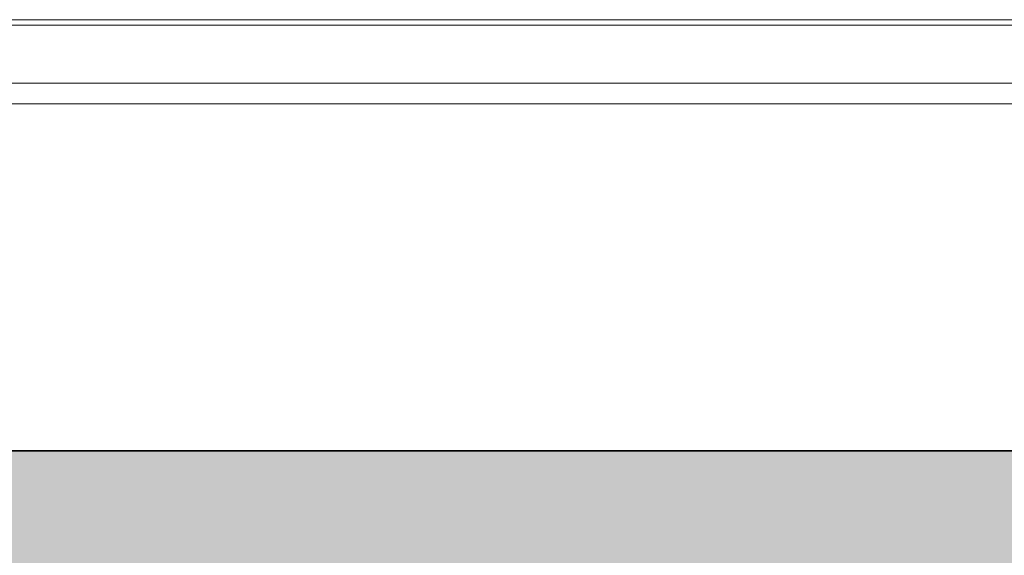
# Model space of a CAD drawing. Header units: inches. Extents: x 424 to 2043, y -237 to 445.
# Tile 658 of 965: x 854.864 to 855.099, y 220.672 to 220.8. Entities that reach past the tile are written whole.
import ezdxf

# ---------------------------------------------------------------- set-up
doc = ezdxf.new("R2010")
doc.units = ezdxf.units.IN
doc.header["$MEASUREMENT"] = 0
for name, color, linetype, lineweight in [('A-DOOR', 31, 'Continuous', 9), ('A-FLOR', 192, 'Continuous', 9), ('A-FLOR-PATT', 8, 'Continuous', 35)]:
    doc.layers.add(name, color=color, linetype=linetype, lineweight=lineweight)

# ---------------------------------------------------------------- blocks, each defined once
blk = doc.blocks.new('5-panel_Bi-fold_external_door_10806 - Type 1-V65-Section 1')
at = {"layer": 'A-DOOR'}
for p, q in [((-121.69505, 5.70307), (-122.27268, 5.70307)), ((-121.6917, 5.70179), (-122.27268, 5.70179)), ((-121.68197, 5.68791), (-122.27268, 5.68791)), ((-121.68191, 5.68294), (-122.27268, 5.68294))]:
    blk.add_line(p, q, dxfattribs=at)

msp = doc.modelspace()

# ---------------------------------------------------------------- hatches: boundary and pattern name
at = {"layer": 'A-FLOR-PATT', "lineweight": 9}
h = msp.add_hatch(dxfattribs=at)
h.set_pattern_fill('FP_2', color=256, style=0, pattern_type=2)
h.set_pattern_definition([(0, (853.73654, 227.41621), (0.406, 0.102), [0.034, -0.271, 0.034, -0.271, -1.626]), (0, (853.73654, 227.41621), (0.406, 0.102), [-0.61, 0.034, -0.576, 0.034, -0.271, -0.711]), (0, (853.73654, 227.41621), (0.406, 0.102), [-1.524, 0.034, -0.17, 0.034, -0.474]), (120, (853.88954, 227.46721), (-0.2913346, 0.3006063), [0.034, -0.271, 0.034, -0.271, -1.626]), (120, (853.88954, 227.46721), (-0.2913346, 0.3006063), [-0.61, 0.034, -0.576, 0.034, -0.271, -0.711]), (120, (853.88954, 227.46721), (-0.2913346, 0.3006063), [-1.524, 0.034, -0.17, 0.034, -0.474]), (240, (853.94054, 227.67021), (-0.1146654, -0.4026063), [0.034, -0.271, 0.034, -0.271, -1.626]), (240, (853.94054, 227.67021), (-0.1146654, -0.4026063), [-0.61, 0.034, -0.576, 0.034, -0.271, -0.711]), (240, (853.94054, 227.67021), (-0.1146654, -0.4026063), [-1.524, 0.034, -0.17, 0.034, -0.474])])
h.paths.add_polyline_path([(847.63656, 220.64721), (857.21877, 220.64721), (857.21877, 220.69721), (827.57127, 220.69721), (827.57127, 220.64721), (847.06579, 220.64721)], flags=0)

# ---------------------------------------------------------------- linework, layer by layer
at = {"layer": 'A-FLOR', "lineweight": 35}
msp.add_line((827.57127, 220.69721), (857.21877, 220.69721), dxfattribs=at)

# ---------------------------------------------------------------- block references
at = {"layer": 'A-DOOR'}
msp.add_blockref('5-panel_Bi-fold_external_door_10806 - Type 1-V65-Section 1', (976.88654, 215.09721), dxfattribs=at)

doc.saveas('drawing.dxf')
